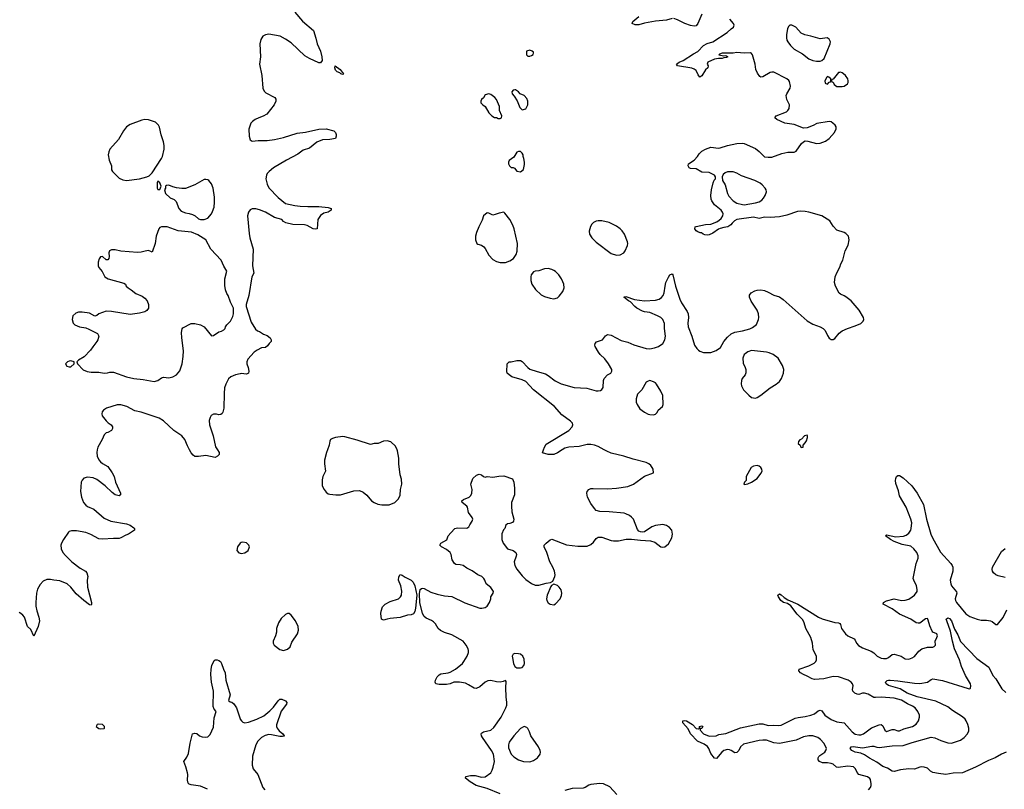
# Model space of a CAD drawing. Header units: inches. Extents: x 1449094 to 1618372, y 389908 to 534307.
# Tile 330 of 494: x 1537616 to 1548262, y 486330 to 494650. Entities that reach past the tile are written whole.
import ezdxf

# ---------------------------------------------------------------- set-up
doc = ezdxf.new("R2010")
doc.units = ezdxf.units.IN
doc.header["$MEASUREMENT"] = 0
for name, color, linetype in [('B5438', 7, 'Continuous'), ('B5439', 7, 'Continuous'), ('B5448', 7, 'Continuous'), ('B5449', 7, 'Continuous')]:
    doc.layers.add(name, color=color, linetype=linetype)

msp = doc.modelspace()

# ---------------------------------------------------------------- linework, layer by layer
at = {"layer": 'B5438', "color": 5}
for points, elevation in [([(1538455, 490000), (1538449, 489970), (1538454, 489930), (1538471, 489891), (1538489, 489870), (1538510, 489852), (1538570, 489820), (1538616, 489750), (1538636, 489710), (1538652, 489650), (1538707, 489530), (1538705, 489515), (1538690, 489504), (1538650, 489512), (1538617, 489537), (1538541, 489610), (1538450, 489681), (1538410, 489699), (1538350, 489706), (1538310, 489694), (1538290, 489672), (1538279, 489650), (1538275, 489550), (1538283, 489490), (1538306, 489430), (1538330, 489400), (1538350, 489387), (1538417, 489357), (1538530, 489261), (1538602, 489230), (1538770, 489201), (1538810, 489187), (1538850, 489158), (1538856, 489150), (1538856, 489130), (1538793, 489087), (1538763, 489077), (1538710, 489047), (1538690, 489042), (1538630, 489043), (1538510, 489033), (1538470, 489039), (1538385, 489085), (1538330, 489105), (1538230, 489125), (1538175, 489125), (1538150, 489117), (1538142, 489110), (1538088, 489032), (1538068, 488992), (1538062, 488970), (1538064, 488930), (1538083, 488890), (1538110, 488857), (1538179, 488790), (1538270, 488720), (1538326, 488690), (1538341, 488670), (1538351, 488630), (1538345, 488590), (1538350, 488514), (1538393, 488350), (1538394, 488330), (1538390, 488322), (1538370, 488323), (1538308, 488370), (1538225, 488445), (1538170, 488517), (1538130, 488550), (1538050, 488585), (1537986, 488590), (1537950, 488598), (1537910, 488598), (1537870, 488581), (1537836, 488544), (1537807, 488493), (1537796, 488450), (1537789, 488350), (1537790, 488310), (1537801, 488261), (1537824, 488190), (1537830, 488150), (1537817, 488090), (1537770, 487986), (1537736, 488056), (1537701, 488090), (1537667, 488190), (1537650, 488213), (1537630, 488229), (1537610, 488242)], 620), ([(1539754, 490000), (1539771, 489970), (1539771, 489949), (1539754, 489930), (1539730, 489918), (1539630, 489939), (1539549, 489929), (1539509, 489929), (1539490, 489942), (1539470, 489969), (1539453, 490000)], 620), ([(1540000, 488992), (1539998, 488990), (1539971, 488950), (1539965, 488910), (1539986, 488886), (1540000, 488882)], 640), ([(1539647, 486330), (1539570, 486364), (1539470, 486378), (1539450, 486384), (1539437, 486397), (1539429, 486429), (1539434, 486490), (1539431, 486510), (1539414, 486574), (1539389, 486630), (1539423, 486677), (1539441, 486719), (1539460, 486830), (1539484, 486930), (1539510, 486937), (1539530, 486933), (1539559, 486910), (1539590, 486898), (1539630, 486894), (1539650, 486899), (1539677, 486923), (1539710, 487003), (1539718, 487102), (1539740, 487170), (1539718, 487198), (1539707, 487227), (1539712, 487392), (1539689, 487490), (1539683, 487570), (1539685, 487630), (1539692, 487670), (1539717, 487723), (1539729, 487731), (1539750, 487731), (1539770, 487724), (1539787, 487710), (1539799, 487690), (1539819, 487630), (1539839, 487590), (1539846, 487510), (1539890, 487350), (1539875, 487290), (1539890, 487277), (1539910, 487273), (1539933, 487253), (1539959, 487210), (1540000, 487091)], 620)]:
    msp.add_lwpolyline(points, dxfattribs=dict(at, elevation=elevation))
at = {"layer": 'B5438', "color": 5, "elevation": 640}
msp.add_lwpolyline([(1538470, 487034), (1538454, 487030), (1538442, 487010), (1538470, 486987), (1538490, 486983), (1538530, 486987), (1538534, 486990), (1538534, 487010), (1538510, 487029)], close=True, dxfattribs=at)
at = {"layer": 'B5439', "color": 5, "elevation": 620}
for points in [[(1538970, 493570), (1538937, 493563), (1538810, 493518), (1538771, 493490), (1538737, 493450), (1538684, 493356), (1538591, 493250), (1538578, 493222), (1538571, 493190), (1538585, 493130), (1538608, 493070), (1538610, 493026), (1538618, 493010), (1538690, 492938), (1538730, 492917), (1538770, 492910), (1538910, 492928), (1538990, 492950), (1539017, 492963), (1539047, 492993), (1539150, 493150), (1539160, 493170), (1539177, 493250), (1539179, 493290), (1539171, 493330), (1539146, 493406), (1539128, 493488), (1539117, 493510), (1539083, 493543), (1539010, 493567)], [(1539630, 492924), (1539610, 492922), (1539510, 492866), (1539410, 492826), (1539370, 492825), (1539310, 492834), (1539270, 492844), (1539230, 492862), (1539203, 492857), (1539192, 492850), (1539191, 492829), (1539182, 492810), (1539192, 492770), (1539244, 492724), (1539285, 492705), (1539306, 492686), (1539335, 492610), (1539361, 492581), (1539410, 492561), (1539450, 492556), (1539485, 492545), (1539512, 492530), (1539550, 492498), (1539570, 492491), (1539610, 492491), (1539650, 492506), (1539689, 492551), (1539702, 492578), (1539717, 492623), (1539723, 492677), (1539721, 492730), (1539707, 492830), (1539690, 492875), (1539662, 492910), (1539650, 492919)], [(1539110, 492906), (1539102, 492890), (1539102, 492830), (1539110, 492814), (1539130, 492814), (1539146, 492850), (1539130, 492886)], [(1539190, 492412), (1539150, 492412), (1539130, 492404), (1539120, 492390), (1539091, 492310), (1539082, 492230), (1539050, 492135), (1539042, 492142), (1539007, 492153), (1538971, 492149), (1538930, 492136), (1538890, 492133), (1538710, 492147), (1538650, 492161), (1538610, 492163), (1538588, 492152), (1538578, 492130), (1538582, 492090), (1538579, 492070), (1538570, 492054), (1538550, 492055), (1538510, 492089), (1538490, 492086), (1538474, 492066), (1538463, 492030), (1538464, 491990), (1538470, 491970), (1538509, 491929), (1538536, 491870), (1538572, 491848), (1538741, 491801), (1538759, 491790), (1538768, 491770), (1538787, 491750), (1538821, 491730), (1538870, 491690), (1538940, 491660), (1538970, 491641), (1538994, 491610), (1539008, 491570), (1539008, 491532), (1538990, 491505), (1538970, 491493), (1538910, 491477), (1538810, 491464), (1538610, 491496), (1538550, 491498), (1538470, 491470), (1538450, 491453), (1538430, 491446), (1538370, 491477), (1538290, 491489), (1538250, 491489), (1538223, 491477), (1538191, 491450), (1538184, 491410), (1538195, 491370), (1538211, 491350), (1538262, 491330), (1538330, 491319), (1538365, 491305), (1538456, 491256), (1538470, 491230), (1538460, 491190), (1538451, 491170), (1538406, 491114), (1538383, 491077), (1538313, 491007), (1538252, 490970), (1538234, 490950), (1538242, 490930), (1538304, 490864), (1538346, 490846), (1538390, 490840), (1538470, 490840), (1538530, 490830), (1538567, 490833), (1538590, 490840), (1538630, 490839), (1538770, 490789), (1538850, 490770), (1538950, 490761), (1539070, 490740), (1539110, 490748), (1539150, 490780), (1539170, 490784), (1539230, 490779), (1539270, 490789), (1539310, 490812), (1539347, 490853), (1539372, 490930), (1539385, 491010), (1539388, 491070), (1539368, 491210), (1539366, 491270), (1539373, 491307), (1539381, 491319), (1539470, 491366), (1539510, 491366), (1539570, 491351), (1539611, 491330), (1539690, 491231), (1539710, 491236), (1539770, 491276), (1539797, 491283), (1539823, 491297), (1539838, 491310), (1539842, 491330), (1539855, 491350), (1539894, 491390), (1539920, 491440), (1539929, 491470), (1539928, 491530), (1539895, 491595), (1539869, 491670), (1539855, 491690), (1539842, 491730), (1539835, 491775), (1539834, 491850), (1539854, 491930), (1539824, 491984), (1539794, 492050), (1539684, 492170), (1539630, 492269), (1539543, 492323), (1539473, 492353), (1539331, 492369), (1539210, 492409)], [(1538170, 490962), (1538150, 490959), (1538132, 490950), (1538112, 490930), (1538126, 490906), (1538150, 490898), (1538170, 490898), (1538206, 490930), (1538206, 490950)]]:
    msp.add_lwpolyline(points, close=True, dxfattribs=at)
for points in [[(1540000, 490822), (1539948, 490812), (1539898, 490790), (1539873, 490767), (1539844, 490710), (1539830, 490670), (1539825, 490610), (1539823, 490450), (1539814, 490406), (1539806, 490394), (1539790, 490382), (1539770, 490379), (1539745, 490385), (1539710, 490384), (1539688, 490372), (1539675, 490350), (1539664, 490316), (1539668, 490270), (1539707, 490150), (1539734, 490034), (1539754, 490000)], [(1539453, 490000), (1539430, 490042), (1539401, 490110), (1539370, 490150), (1539281, 490210), (1539170, 490313), (1539123, 490343), (1538930, 490406), (1538862, 490422), (1538776, 490470), (1538710, 490488), (1538670, 490485), (1538556, 490450), (1538521, 490430), (1538506, 490410), (1538503, 490390), (1538508, 490368), (1538552, 490312), (1538573, 490293), (1538606, 490270), (1538619, 490250), (1538619, 490230), (1538610, 490209), (1538570, 490186), (1538550, 490183), (1538530, 490161), (1538507, 490110), (1538461, 490030), (1538455, 490000)]]:
    msp.add_lwpolyline(points, dxfattribs=at)
at = {"layer": 'B5448', "color": 5}
for points, elevation in [([(1540945, 490000), (1540934, 489970), (1540913, 489890), (1540910, 489850), (1540922, 489770), (1540893, 489710), (1540886, 489674), (1540887, 489610), (1540907, 489570), (1540930, 489541), (1540950, 489526), (1540970, 489521), (1541034, 489514), (1541085, 489515), (1541230, 489555), (1541290, 489561), (1541330, 489543), (1541371, 489510), (1541419, 489450), (1541449, 489429), (1541490, 489414), (1541530, 489406), (1541610, 489406), (1541671, 489429), (1541710, 489471), (1541730, 489510), (1541735, 489570), (1541747, 489630), (1541743, 489683), (1541728, 489730), (1541716, 489850), (1541714, 489910), (1541702, 489990), (1541698, 490000)], 640), ([(1542810, 486282), (1542670, 486338), (1542550, 486370), (1542487, 486410), (1542437, 486450), (1542438, 486470), (1542490, 486480), (1542539, 486479), (1542610, 486462), (1542650, 486465), (1542709, 486510), (1542724, 486536), (1542737, 486570), (1542749, 486631), (1542739, 486710), (1542719, 486750), (1542621, 486890), (1542610, 486910), (1542606, 486930), (1542610, 486938), (1542629, 486951), (1542710, 486971), (1542743, 486997), (1542821, 487110), (1542872, 487210), (1542882, 487238), (1542884, 487270), (1542876, 487330), (1542872, 487428), (1542875, 487495), (1542870, 487506), (1542845, 487495), (1542811, 487489), (1542770, 487492), (1542710, 487507), (1542676, 487504), (1542650, 487489), (1542590, 487437), (1542550, 487421), (1542530, 487423), (1542470, 487461), (1542436, 487476), (1542370, 487487), (1542310, 487488), (1542270, 487472), (1542230, 487463), (1542150, 487462), (1542116, 487470), (1542108, 487489), (1542112, 487510), (1542130, 487546), (1542150, 487569), (1542170, 487578), (1542250, 487590), (1542270, 487597), (1542327, 487630), (1542402, 487690), (1542419, 487710), (1542453, 487770), (1542468, 487810), (1542468, 487830), (1542464, 487850), (1542444, 487890), (1542410, 487930), (1542290, 488001), (1542210, 488024), (1542166, 488046), (1542140, 488070), (1542110, 488119), (1542090, 488141), (1542070, 488156), (1542010, 488180), (1541990, 488197), (1541972, 488232), (1541943, 488350), (1541938, 488442), (1541947, 488490), (1541959, 488501), (1541975, 488505), (1541990, 488501), (1542062, 488462), (1542130, 488440), (1542210, 488423), (1542290, 488414), (1542430, 488345), (1542590, 488290), (1542612, 488288), (1542650, 488297), (1542670, 488311), (1542696, 488350), (1542711, 488389), (1542711, 488410), (1542736, 488450), (1542740, 488470), (1542710, 488510), (1542659, 488550), (1542647, 488590), (1542635, 488610), (1542611, 488631), (1542570, 488647), (1542510, 488692), (1542450, 488722), (1542410, 488749), (1542378, 488758), (1542330, 488762), (1542316, 488770), (1542293, 488810), (1542282, 488870), (1542270, 488890), (1542230, 488921), (1542175, 488950), (1542158, 488970), (1542168, 488990), (1542233, 489027), (1542249, 489070), (1542276, 489104), (1542322, 489150), (1542350, 489157), (1542450, 489152), (1542474, 489166), (1542482, 489190), (1542510, 489230), (1542515, 489250), (1542510, 489270), (1542470, 489324), (1542459, 489379), (1542450, 489392), (1542401, 489430), (1542395, 489450), (1542416, 489464), (1542475, 489490), (1542495, 489505), (1542505, 489530), (1542509, 489570), (1542494, 489630), (1542514, 489690), (1542555, 489725), (1542583, 489737), (1542610, 489731), (1542630, 489712), (1542650, 489705), (1542669, 489711), (1542730, 489706), (1542797, 489717), (1542850, 489718), (1542945, 489685), (1542958, 489650), (1542965, 489585), (1542966, 489514), (1542933, 489430), (1542933, 489390), (1542938, 489330), (1542959, 489250), (1542956, 489230), (1542944, 489216), (1542917, 489203), (1542890, 489199), (1542874, 489186), (1542861, 489150), (1542846, 489134), (1542829, 489091), (1542829, 489030), (1542842, 488990), (1542889, 488929), (1542952, 488912), (1542979, 488890), (1542986, 488870), (1542985, 488850), (1542963, 488790), (1542969, 488750), (1542990, 488710), (1543050, 488637), (1543090, 488597), (1543150, 488554), (1543190, 488538), (1543230, 488538), (1543310, 488559), (1543356, 488564), (1543379, 488581), (1543401, 488630), (1543405, 488650), (1543399, 488690), (1543382, 488730), (1543347, 488790), (1543314, 488890), (1543286, 488950), (1543288, 488970), (1543308, 488992), (1543350, 489026), (1543370, 489033), (1543530, 488972), (1543650, 488958), (1543710, 488957), (1543750, 488960), (1543790, 488976), (1543819, 489001), (1543850, 489042), (1543870, 489055), (1543910, 489055), (1544010, 489020), (1544038, 489018), (1544090, 489018), (1544175, 489035), (1544230, 489036), (1544330, 489022), (1544438, 489018), (1544482, 489002), (1544550, 488951), (1544570, 488948), (1544590, 488953), (1544630, 488983), (1544667, 489050), (1544673, 489087), (1544666, 489130), (1544642, 489162), (1544610, 489183), (1544570, 489191), (1544490, 489183), (1544450, 489167), (1544370, 489113), (1544350, 489109), (1544330, 489114), (1544310, 489122), (1544297, 489137), (1544252, 489250), (1544232, 489272), (1544209, 489290), (1544170, 489309), (1544150, 489314), (1543990, 489329), (1543890, 489333), (1543850, 489344), (1543830, 489364), (1543790, 489421), (1543755, 489490), (1543748, 489530), (1543752, 489550), (1543768, 489572), (1543790, 489581), (1543817, 489583), (1543970, 489580), (1544070, 489585), (1544190, 489604), (1544252, 489630), (1544370, 489717), (1544468, 489750), (1544465, 489790), (1544455, 489810), (1544441, 489830), (1544418, 489850), (1544390, 489864), (1544250, 489898), (1544149, 489931), (1544010, 489965), (1543964, 489984), (1543935, 490000)], 620), ([(1543483, 490000), (1543430, 489966), (1543390, 489949), (1543329, 489949), (1543268, 489968), (1543279, 490000)], 620), ([(1546794, 486326), (1546816, 486350), (1546823, 486370), (1546824, 486390), (1546816, 486436), (1546807, 486447), (1546784, 486464), (1546690, 486490), (1546671, 486511), (1546653, 486553), (1546630, 486572), (1546570, 486581), (1546466, 486566), (1546449, 486569), (1546410, 486601), (1546390, 486610), (1546350, 486616), (1546295, 486615), (1546262, 486630), (1546251, 486650), (1546251, 486670), (1546257, 486683), (1546266, 486694), (1546321, 486730), (1546334, 486750), (1546338, 486770), (1546330, 486798), (1546310, 486828), (1546273, 486870), (1546246, 486890), (1546190, 486909), (1546148, 486908), (1546090, 486897), (1546010, 486861), (1545830, 486825), (1545770, 486831), (1545690, 486861), (1545650, 486863), (1545610, 486858), (1545443, 486817), (1545409, 486791), (1545390, 486749), (1545381, 486739), (1545370, 486729), (1545350, 486724), (1545310, 486750), (1545290, 486757), (1545270, 486759), (1545231, 486750), (1545207, 486733), (1545150, 486664), (1545130, 486665), (1545090, 486716), (1545068, 486770), (1545053, 486793), (1545018, 486818), (1544946, 486850), (1544870, 486930), (1544845, 486985), (1544787, 487050), (1544787, 487070), (1544806, 487074), (1544825, 487070), (1544892, 487032), (1544930, 486987), (1544956, 486984), (1544966, 486990), (1544966, 487010), (1544990, 487018), (1545002, 487010), (1544990, 486988), (1544974, 486986), (1544972, 486970), (1545011, 486930), (1545070, 486903), (1545146, 486910), (1545177, 486923), (1545250, 486935), (1545410, 486995), (1545610, 487039), (1545650, 487037), (1545710, 487020), (1545770, 487025), (1545821, 487021), (1545850, 487025), (1546001, 487099), (1546032, 487108), (1546110, 487118), (1546170, 487131), (1546210, 487147), (1546250, 487179), (1546270, 487185), (1546290, 487177), (1546320, 487130), (1546390, 487085), (1546450, 487060), (1546530, 487047), (1546616, 486950), (1546650, 486928), (1546690, 486919), (1546710, 486920), (1546738, 486930), (1546826, 486994), (1546910, 487028), (1546930, 487030), (1546950, 487018), (1546970, 486968), (1546990, 486954), (1547050, 486978), (1547070, 486976), (1547110, 486962), (1547130, 486964), (1547176, 486984), (1547270, 487008), (1547310, 487035), (1547333, 487070), (1547344, 487110), (1547345, 487130), (1547328, 487170), (1547298, 487210), (1547270, 487230), (1547214, 487254), (1547150, 487292), (1547070, 487317), (1546930, 487327), (1546870, 487321), (1546850, 487324), (1546790, 487358), (1546750, 487371), (1546730, 487370), (1546690, 487355), (1546670, 487359), (1546646, 487370), (1546624, 487390), (1546622, 487410), (1546626, 487450), (1546622, 487470), (1546606, 487490), (1546575, 487510), (1546470, 487547), (1546410, 487549), (1546310, 487526), (1546210, 487517), (1546184, 487524), (1546130, 487554), (1546090, 487570), (1546058, 487590), (1546039, 487610), (1546045, 487630), (1546150, 487664), (1546207, 487693), (1546223, 487710), (1546232, 487728), (1546231, 487770), (1546197, 487837), (1546188, 487910), (1546171, 487970), (1546115, 488070), (1546097, 488130), (1546082, 488162), (1546022, 488222), (1545953, 488313), (1545917, 488337), (1545873, 488350), (1545845, 488370), (1545819, 488410), (1545814, 488430), (1545830, 488443), (1545850, 488433), (1545883, 488403), (1545920, 488380), (1546030, 488331), (1546253, 488190), (1546293, 488173), (1546430, 488134), (1546470, 488130), (1546484, 488124), (1546492, 488112), (1546502, 488070), (1546546, 488010), (1546570, 487990), (1546638, 487958), (1546650, 487943), (1546664, 487910), (1546686, 487886), (1546730, 487860), (1546824, 487824), (1546850, 487806), (1546888, 487768), (1546930, 487747), (1546957, 487743), (1546990, 487746), (1547010, 487754), (1547050, 487787), (1547070, 487791), (1547145, 487770), (1547190, 487742), (1547230, 487737), (1547267, 487750), (1547290, 487767), (1547337, 487823), (1547370, 487849), (1547430, 487865), (1547490, 487868), (1547505, 487875), (1547517, 487890), (1547514, 487930), (1547534, 487970), (1547540, 487990), (1547531, 488011), (1547490, 488030), (1547481, 488041), (1547457, 488097), (1547440, 488160), (1547430, 488175), (1547410, 488174), (1547350, 488127), (1547330, 488125), (1547310, 488130), (1547250, 488170), (1547130, 488224), (1547050, 488281), (1546953, 488330), (1546957, 488350), (1546990, 488368), (1547070, 488389), (1547150, 488372), (1547190, 488375), (1547230, 488387), (1547267, 488410), (1547290, 488430), (1547318, 488470), (1547321, 488490), (1547312, 488528), (1547282, 488590), (1547278, 488610), (1547310, 488770), (1547329, 488830), (1547330, 488853), (1547317, 488890), (1547285, 488930), (1547250, 488957), (1547158, 488978), (1547072, 489010), (1547030, 489030), (1546976, 489070), (1546990, 489082), (1547090, 489059), (1547173, 489067), (1547201, 489079), (1547230, 489100), (1547250, 489130), (1547256, 489150), (1547261, 489210), (1547253, 489250), (1547200, 489380), (1547130, 489501), (1547117, 489557), (1547090, 489636), (1547087, 489670), (1547090, 489690), (1547098, 489710), (1547110, 489723), (1547130, 489724), (1547170, 489698), (1547261, 489610), (1547318, 489530), (1547389, 489410), (1547422, 489250), (1547468, 489090), (1547485, 489050), (1547573, 488893), (1547684, 488770), (1547699, 488750), (1547707, 488730), (1547704, 488690), (1547677, 488590), (1547684, 488550), (1547692, 488530), (1547745, 488465), (1547749, 488450), (1547730, 488390), (1547735, 488370), (1547746, 488350), (1547846, 488226), (1547890, 488200), (1547970, 488168), (1548010, 488159), (1548070, 488158), (1548112, 488152), (1548130, 488144), (1548170, 488111), (1548190, 488111), (1548250, 488186), (1548290, 488270)], 580), ([(1540000, 488882), (1540010, 488878), (1540050, 488887), (1540088, 488910), (1540102, 488950), (1540095, 488970), (1540070, 488995), (1540030, 489002), (1540010, 488999), (1540000, 488992)], 640), ([(1548270, 488620), (1548197, 488637), (1548169, 488649), (1548145, 488670), (1548133, 488690), (1548130, 488706), (1548133, 488730), (1548230, 488901), (1548270, 488933)], 580), ([(1548281, 486730), (1548233, 486710), (1548164, 486670), (1548090, 486642), (1547952, 486568), (1547810, 486508), (1547710, 486506), (1547630, 486492), (1547550, 486500), (1547490, 486511), (1547465, 486525), (1547430, 486558), (1547395, 486570), (1547370, 486573), (1547350, 486571), (1547291, 486549), (1547230, 486553), (1547138, 486542), (1547070, 486524), (1547050, 486525), (1546998, 486558), (1546950, 486576), (1546883, 486623), (1546806, 486666), (1546750, 486704), (1546710, 486720), (1546650, 486731), (1546613, 486750), (1546595, 486770), (1546605, 486790), (1546626, 486794), (1546730, 486779), (1546830, 486798), (1546850, 486797), (1546884, 486784), (1546910, 486782), (1547050, 486801), (1547170, 486804), (1547265, 486835), (1547470, 486893), (1547510, 486885), (1547576, 486856), (1547650, 486832), (1547690, 486828), (1547790, 486862), (1547828, 486890), (1547864, 486930), (1547878, 486962), (1547879, 486990), (1547868, 487032), (1547851, 487070), (1547837, 487090), (1547810, 487115), (1547701, 487181), (1547650, 487221), (1547523, 487283), (1547320, 487330), (1547210, 487369), (1547135, 487415), (1547010, 487452), (1546983, 487470), (1546977, 487490), (1546995, 487505), (1547010, 487511), (1547029, 487511), (1547110, 487504), (1547290, 487477), (1547350, 487475), (1547433, 487487), (1547470, 487516), (1547490, 487523), (1547594, 487506), (1547870, 487419), (1547890, 487418), (1547897, 487423), (1547899, 487450), (1547895, 487470), (1547842, 487562), (1547799, 487659), (1547776, 487730), (1547722, 487850), (1547701, 487930), (1547681, 488041), (1547639, 488150), (1547635, 488170), (1547650, 488185), (1547670, 488178), (1547690, 488150), (1547723, 488063), (1547759, 487999), (1547790, 487928), (1547964, 487744), (1548095, 487650), (1548139, 487559), (1548170, 487524), (1548237, 487417), (1548278, 487378)], 560), ([(1540000, 487091), (1540000, 487090), (1540013, 487070), (1540030, 487056), (1540050, 487050), (1540090, 487055), (1540181, 487090), (1540255, 487125), (1540321, 487179), (1540361, 487219), (1540410, 487287), (1540430, 487303), (1540450, 487305), (1540490, 487285), (1540505, 487270), (1540501, 487250), (1540444, 487176), (1540394, 487026), (1540394, 487010), (1540400, 486990), (1540423, 486963), (1540461, 486930), (1540476, 486910), (1540474, 486906), (1540459, 486901), (1540430, 486901), (1540340, 486920), (1540310, 486921), (1540270, 486911), (1540230, 486891), (1540190, 486850), (1540168, 486812), (1540132, 486690), (1540130, 486590), (1540142, 486550), (1540189, 486489), (1540246, 486350), (1540265, 486325)], 620), ([(1544074, 486274), (1543996, 486356), (1543928, 486388), (1543890, 486393), (1543790, 486382), (1543770, 486376), (1543730, 486350), (1543710, 486344), (1543590, 486338), (1543510, 486318)], 620)]:
    msp.add_lwpolyline(points, dxfattribs=dict(at, elevation=elevation))
for points, elevation in [([(1545590, 489829), (1545550, 489822), (1545525, 489810), (1545472, 489710), (1545471, 489669), (1545452, 489650), (1545445, 489630), (1545450, 489625), (1545470, 489627), (1545490, 489631), (1545529, 489650), (1545589, 489690), (1545630, 489745), (1545643, 489770), (1545639, 489790), (1545629, 489810), (1545610, 489824)], 620), ([(1541550, 488159), (1541529, 488169), (1541519, 488230), (1541523, 488257), (1541539, 488301), (1541568, 488330), (1541620, 488360), (1541710, 488390), (1541733, 488410), (1541743, 488430), (1541749, 488471), (1541738, 488530), (1541713, 488590), (1541714, 488626), (1541730, 488652), (1541750, 488646), (1541784, 488624), (1541850, 488590), (1541870, 488570), (1541889, 488530), (1541909, 488430), (1541894, 488290), (1541887, 488253), (1541873, 488227), (1541850, 488218), (1541809, 488211), (1541730, 488188), (1541623, 488177), (1541590, 488169)], 620), ([(1543390, 488549), (1543365, 488535), (1543359, 488521), (1543320, 488430), (1543313, 488390), (1543315, 488370), (1543330, 488347), (1543350, 488331), (1543390, 488323), (1543410, 488336), (1543458, 488390), (1543475, 488425), (1543479, 488450), (1543470, 488488), (1543450, 488514), (1543430, 488534)], 620), ([(1540510, 488232), (1540490, 488221), (1540443, 488177), (1540413, 488130), (1540393, 488070), (1540391, 488029), (1540382, 487990), (1540355, 487930), (1540356, 487910), (1540367, 487887), (1540430, 487841), (1540470, 487831), (1540510, 487846), (1540541, 487870), (1540560, 487920), (1540621, 488010), (1540629, 488050), (1540626, 488090), (1540598, 488150), (1540550, 488213), (1540530, 488229)], 640), ([(1542970, 487797), (1542951, 487790), (1542942, 487770), (1542943, 487750), (1542955, 487690), (1542970, 487656), (1542990, 487644), (1543003, 487643), (1543030, 487642), (1543050, 487648), (1543067, 487670), (1543073, 487690), (1543070, 487738), (1543057, 487770), (1543030, 487790), (1543010, 487795)], 620), ([(1543070, 487009), (1543030, 486989), (1542957, 486910), (1542910, 486838), (1542901, 486810), (1542900, 486780), (1542931, 486710), (1542960, 486680), (1543011, 486650), (1543065, 486630), (1543130, 486627), (1543170, 486640), (1543215, 486670), (1543242, 486710), (1543247, 486730), (1543245, 486750), (1543227, 486790), (1543141, 486910), (1543129, 486950), (1543110, 486988), (1543098, 486998)], 620)]:
    msp.add_lwpolyline(points, close=True, dxfattribs=dict(at, elevation=elevation))
at = {"layer": 'B5449', "color": 5}
for points, elevation in [([(1540590, 494730), (1540673, 494633), (1540793, 494533), (1540819, 494450), (1540831, 494390), (1540870, 494310), (1540884, 494250), (1540886, 494210), (1540870, 494183), (1540850, 494184), (1540749, 494229), (1540700, 494260), (1540550, 494399), (1540490, 494440), (1540432, 494470), (1540310, 494493), (1540273, 494487), (1540246, 494470), (1540223, 494437), (1540213, 494390), (1540220, 494250), (1540210, 494170), (1540235, 494045), (1540246, 493910), (1540258, 493878), (1540279, 493859), (1540376, 493810), (1540387, 493790), (1540387, 493770), (1540368, 493730), (1540288, 493630), (1540250, 493606), (1540201, 493590), (1540163, 493570), (1540134, 493550), (1540116, 493530), (1540093, 493467), (1540096, 493390), (1540107, 493350), (1540130, 493336), (1540195, 493345), (1540290, 493343), (1540370, 493355), (1540470, 493378), (1540617, 493423), (1540705, 493435), (1540850, 493465), (1540930, 493469), (1541012, 493450), (1541030, 493430), (1541036, 493410), (1541038, 493390), (1541030, 493367), (1540970, 493355), (1540890, 493352), (1540830, 493327), (1540750, 493261), (1540682, 493238), (1540625, 493195), (1540500, 493130), (1540360, 493050), (1540313, 493010), (1540293, 492987), (1540285, 492970), (1540278, 492930), (1540290, 492871), (1540310, 492834), (1540410, 492728), (1540490, 492664), (1540590, 492640), (1540647, 492633), (1540730, 492629), (1540850, 492630), (1540950, 492621), (1540982, 492610), (1540985, 492590), (1540951, 492570), (1540903, 492557), (1540867, 492533), (1540839, 492490), (1540831, 492390), (1540810, 492384), (1540790, 492389), (1540725, 492425), (1540694, 492434), (1540570, 492436), (1540494, 492454), (1540469, 492469), (1540450, 492491), (1540370, 492513), (1540273, 492570), (1540210, 492595), (1540170, 492604), (1540130, 492604), (1540107, 492593), (1540089, 492570), (1540080, 492530), (1540098, 492338), (1540106, 492290), (1540139, 492170), (1540133, 491990), (1540146, 491910), (1540125, 491870), (1540093, 491667), (1540065, 491570), (1540065, 491550), (1540120, 491380), (1540166, 491306), (1540186, 491286), (1540210, 491278), (1540252, 491250), (1540290, 491235), (1540325, 491210), (1540334, 491190), (1540334, 491170), (1540312, 491148), (1540297, 491123), (1540275, 491105), (1540230, 491102), (1540183, 491077), (1540150, 491054), (1540081, 490979), (1540071, 490950), (1540071, 490930), (1540087, 490890), (1540093, 490850), (1540090, 490829), (1540070, 490819), (1540010, 490824), (1540000, 490822)], 620), ([(1543279, 490000), (1543289, 490030), (1543310, 490063), (1543552, 490210), (1543590, 490250), (1543596, 490270), (1543592, 490290), (1543572, 490310), (1543478, 490378), (1543399, 490470), (1543172, 490650), (1543090, 490739), (1543050, 490758), (1542938, 490790), (1542908, 490810), (1542888, 490830), (1542883, 490843), (1542886, 490930), (1542910, 490951), (1542930, 490951), (1542990, 490966), (1543030, 490966), (1543050, 490955), (1543109, 490889), (1543132, 490872), (1543210, 490845), (1543300, 490820), (1543330, 490803), (1543405, 490745), (1543470, 490712), (1543610, 490672), (1543747, 490667), (1543850, 490637), (1543870, 490636), (1543897, 490643), (1543910, 490651), (1543926, 490674), (1543929, 490751), (1543935, 490770), (1543970, 490811), (1544008, 490830), (1544018, 490850), (1544018, 490870), (1543984, 490930), (1543944, 490984), (1543894, 491030), (1543875, 491055), (1543838, 491118), (1543834, 491130), (1543838, 491150), (1543854, 491166), (1543918, 491190), (1543949, 491231), (1543970, 491245), (1544010, 491238), (1544121, 491181), (1544190, 491164), (1544255, 491135), (1544390, 491095), (1544430, 491093), (1544479, 491101), (1544523, 491117), (1544570, 491150), (1544592, 491188), (1544599, 491230), (1544588, 491310), (1544587, 491367), (1544570, 491410), (1544550, 491430), (1544512, 491450), (1544430, 491485), (1544370, 491493), (1544350, 491500), (1544290, 491532), (1544266, 491550), (1544219, 491599), (1544198, 491610), (1544149, 491651), (1544170, 491658), (1544265, 491625), (1544370, 491610), (1544490, 491619), (1544530, 491630), (1544554, 491646), (1544572, 491668), (1544584, 491696), (1544594, 491770), (1544604, 491810), (1544630, 491867), (1544647, 491893), (1544670, 491904), (1544678, 491890), (1544706, 491770), (1544752, 491630), (1544772, 491590), (1544834, 491494), (1544844, 491470), (1544849, 491430), (1544841, 491370), (1544845, 491330), (1544883, 491230), (1544913, 491130), (1544936, 491096), (1544956, 491076), (1544970, 491065), (1545010, 491051), (1545090, 491051), (1545148, 491072), (1545193, 491107), (1545229, 491170), (1545270, 491217), (1545310, 491254), (1545350, 491273), (1545430, 491285), (1545512, 491308), (1545538, 491322), (1545584, 491356), (1545604, 491410), (1545608, 491430), (1545604, 491470), (1545591, 491510), (1545526, 491606), (1545507, 491650), (1545508, 491672), (1545524, 491696), (1545563, 491717), (1545590, 491726), (1545628, 491728), (1545670, 491721), (1545710, 491705), (1545770, 491671), (1545830, 491654), (1545870, 491626), (1546130, 491395), (1546190, 491360), (1546270, 491330), (1546303, 491310), (1546324, 491290), (1546350, 491236), (1546370, 491207), (1546390, 491191), (1546410, 491191), (1546430, 491204), (1546478, 491262), (1546510, 491286), (1546567, 491313), (1546650, 491339), (1546710, 491366), (1546735, 491390), (1546742, 491410), (1546739, 491430), (1546692, 491510), (1546605, 491610), (1546550, 491654), (1546530, 491666), (1546490, 491681), (1546475, 491695), (1546437, 491770), (1546425, 491810), (1546433, 491870), (1546450, 491912), (1546485, 491975), (1546494, 492010), (1546517, 492050), (1546541, 492150), (1546573, 492213), (1546586, 492270), (1546577, 492310), (1546550, 492337), (1546529, 492350), (1546450, 492373), (1546410, 492417), (1546374, 492474), (1546290, 492528), (1546150, 492570), (1546110, 492577), (1546061, 492579), (1546025, 492575), (1545910, 492536), (1545830, 492520), (1545730, 492513), (1545670, 492516), (1545610, 492501), (1545550, 492514), (1545371, 492489), (1545346, 492474), (1545318, 492450), (1545306, 492434), (1545272, 492410), (1545230, 492404), (1545188, 492392), (1545170, 492384), (1545110, 492342), (1545070, 492324), (1545050, 492321), (1545023, 492323), (1545006, 492330), (1544987, 492347), (1544973, 492347), (1544950, 492355), (1544929, 492369), (1544915, 492390), (1544918, 492410), (1544930, 492416), (1545030, 492436), (1545090, 492439), (1545154, 492466), (1545179, 492481), (1545200, 492500), (1545218, 492530), (1545222, 492550), (1545216, 492570), (1545200, 492590), (1545130, 492650), (1545101, 492690), (1545094, 492710), (1545088, 492750), (1545096, 492810), (1545114, 492886), (1545125, 492915), (1545138, 492930), (1545138, 492950), (1545128, 492968), (1545070, 492999), (1544990, 493002), (1544930, 493037), (1544870, 493041), (1544855, 493050), (1544842, 493070), (1544848, 493090), (1544909, 493131), (1544944, 493170), (1544962, 493198), (1544993, 493227), (1545030, 493251), (1545089, 493271), (1545170, 493262), (1545190, 493264), (1545270, 493290), (1545370, 493313), (1545430, 493314), (1545451, 493311), (1545570, 493256), (1545610, 493226), (1545670, 493167), (1545710, 493162), (1545750, 493165), (1545855, 493205), (1545921, 493219), (1545990, 493219), (1546010, 493228), (1546070, 493311), (1546090, 493331), (1546110, 493339), (1546138, 493338), (1546230, 493311), (1546270, 493316), (1546330, 493338), (1546370, 493365), (1546425, 493430), (1546445, 493470), (1546445, 493490), (1546433, 493510), (1546409, 493530), (1546390, 493544), (1546370, 493550), (1546234, 493526), (1546195, 493505), (1546130, 493481), (1546090, 493479), (1545990, 493516), (1545888, 493530), (1545802, 493570), (1545782, 493590), (1545795, 493610), (1545906, 493654), (1545922, 493670), (1545934, 493690), (1545938, 493730), (1545910, 493786), (1545905, 493830), (1545909, 493850), (1545946, 493910), (1545949, 493930), (1545940, 493980), (1545933, 493993), (1545909, 494009), (1545770, 494081), (1545750, 494084), (1545730, 494079), (1545650, 494033), (1545630, 494029), (1545617, 494037), (1545593, 494070), (1545576, 494110), (1545569, 494170), (1545538, 494270), (1545530, 494284), (1545518, 494290), (1545450, 494289), (1545370, 494296), (1545330, 494288), (1545213, 494287), (1545184, 494276), (1545174, 494270), (1545230, 494258), (1545250, 494262), (1545274, 494250), (1545260, 494240), (1545230, 494238), (1545210, 494229), (1545170, 494229), (1545130, 494223), (1545057, 494190), (1545048, 494170), (1545061, 494150), (1545058, 494130), (1545030, 494109), (1544990, 494042), (1544970, 494029), (1544952, 494052), (1544930, 494099), (1544910, 494116), (1544885, 494125), (1544729, 494150), (1544717, 494170), (1544745, 494190), (1544791, 494209), (1544901, 494279), (1544950, 494306), (1545009, 494371), (1545049, 494391), (1545110, 494412), (1545265, 494510), (1545308, 494552), (1545335, 494570), (1545341, 494590), (1545334, 494610), (1545296, 494656)], 620), ([(1544670, 494661), (1544610, 494645), (1544490, 494633), (1544370, 494612), (1544310, 494594), (1544270, 494595), (1544238, 494610), (1544244, 494630), (1544310, 494684)], 620), ([(1544991, 494710), (1544950, 494609), (1544930, 494584), (1544910, 494579), (1544870, 494586), (1544809, 494610), (1544729, 494649), (1544690, 494661)], 620), ([(1541698, 490000), (1541680, 490040), (1541630, 490085), (1541590, 490099), (1541550, 490094), (1541491, 490069), (1541450, 490069), (1541410, 490059), (1541266, 490106), (1541130, 490141), (1541110, 490143), (1541030, 490132), (1540998, 490122), (1540978, 490110), (1540968, 490092), (1540962, 490050), (1540945, 490000)], 640), ([(1543935, 490000), (1543870, 490036), (1543830, 490051), (1543790, 490058), (1543750, 490056), (1543665, 490035), (1543553, 490027), (1543510, 490018), (1543483, 490000)], 620)]:
    msp.add_lwpolyline(points, dxfattribs=dict(at, elevation=elevation))
for points, elevation in [([(1545966, 494590), (1545942, 494590), (1545930, 494578), (1545916, 494550), (1545907, 494490), (1545907, 494453), (1545911, 494430), (1545921, 494410), (1545950, 494371), (1545991, 494330), (1546079, 494279), (1546147, 494227), (1546190, 494210), (1546230, 494202), (1546270, 494200), (1546290, 494208), (1546313, 494230), (1546379, 494390), (1546381, 494410), (1546370, 494439), (1546347, 494453), (1546270, 494443), (1546170, 494473), (1546106, 494486), (1546066, 494506), (1546008, 494570)], 620), ([(1543130, 494322), (1543094, 494310), (1543094, 494270), (1543110, 494254), (1543130, 494254), (1543150, 494262), (1543168, 494272), (1543173, 494287), (1543170, 494298), (1543158, 494310)], 640), ([(1541110, 494058), (1541090, 494065), (1541077, 494077), (1541050, 494087), (1541030, 494103), (1541024, 494130), (1541028, 494152), (1541081, 494110), (1541102, 494082), (1541110, 494078), (1541116, 494064)], 620), ([(1546350, 494035), (1546342, 494030), (1546322, 493990), (1546325, 493965), (1546350, 493954), (1546370, 493974), (1546382, 493978), (1546386, 493990), (1546386, 494010), (1546366, 494030)], 620), ([(1546490, 494082), (1546480, 494080), (1546470, 494078), (1546410, 494006), (1546398, 494002), (1546394, 493990), (1546398, 493978), (1546410, 493974), (1546422, 493950), (1546450, 493926), (1546510, 493927), (1546530, 493931), (1546565, 493955), (1546574, 493970), (1546574, 493990), (1546569, 494010), (1546545, 494045), (1546525, 494065), (1546510, 494075)], 620), ([(1542970, 493893), (1542950, 493889), (1542936, 493870), (1542941, 493850), (1542963, 493823), (1542994, 493774), (1543022, 493702), (1543050, 493674), (1543090, 493685), (1543109, 493731), (1543109, 493769), (1543098, 493798), (1543069, 493830), (1543029, 493849), (1543010, 493869), (1542978, 493890)], 640), ([(1542690, 493848), (1542650, 493838), (1542630, 493806), (1542610, 493786), (1542602, 493770), (1542602, 493750), (1542622, 493730), (1542650, 493712), (1542690, 493642), (1542722, 493610), (1542750, 493592), (1542770, 493592), (1542790, 493582), (1542810, 493582), (1542826, 493590), (1542828, 493610), (1542804, 493670), (1542804, 493710), (1542770, 493788), (1542755, 493810), (1542710, 493842)], 640), ([(1543030, 493226), (1543010, 493226), (1542990, 493218), (1542957, 493163), (1542910, 493128), (1542901, 493110), (1542901, 493090), (1542911, 493070), (1542930, 493051), (1542951, 493051), (1542965, 493045), (1542991, 493011), (1543030, 493006), (1543062, 493030), (1543075, 493085), (1543075, 493110), (1543068, 493150), (1543058, 493170), (1543058, 493190), (1543050, 493206)], 640), ([(1545270, 493006), (1545245, 492995), (1545223, 492977), (1545211, 492950), (1545216, 492910), (1545244, 492864), (1545270, 492770), (1545283, 492743), (1545330, 492693), (1545370, 492666), (1545430, 492652), (1545450, 492650), (1545570, 492669), (1545610, 492682), (1545640, 492700), (1545660, 492720), (1545677, 492750), (1545689, 492790), (1545687, 492810), (1545676, 492830), (1545643, 492863), (1545621, 492881), (1545564, 492910), (1545422, 492962), (1545370, 492992), (1545330, 493005)], 620), ([(1542850, 492568), (1542800, 492560), (1542757, 492543), (1542730, 492538), (1542690, 492558), (1542670, 492562), (1542631, 492529), (1542617, 492483), (1542579, 492410), (1542556, 492350), (1542546, 492310), (1542545, 492270), (1542558, 492230), (1542570, 492223), (1542610, 492213), (1542635, 492195), (1542650, 492178), (1542690, 492105), (1542730, 492057), (1542770, 492036), (1542810, 492025), (1542870, 492025), (1542917, 492043), (1542955, 492070), (1542984, 492110), (1542994, 492146), (1542999, 492230), (1542963, 492390), (1542949, 492430), (1542914, 492490), (1542860, 492560)], 640), ([(1543870, 492477), (1543848, 492472), (1543821, 492459), (1543802, 492438), (1543787, 492413), (1543775, 492365), (1543777, 492330), (1543802, 492290), (1543850, 492245), (1544010, 492124), (1544070, 492103), (1544110, 492107), (1544149, 492130), (1544164, 492150), (1544189, 492210), (1544193, 492230), (1544189, 492250), (1544157, 492330), (1544130, 492369), (1544109, 492390), (1544070, 492418), (1543990, 492458), (1543910, 492476)], 640), ([(1543330, 491960), (1543290, 491957), (1543230, 491936), (1543190, 491933), (1543170, 491924), (1543147, 491890), (1543142, 491870), (1543142, 491830), (1543154, 491790), (1543194, 491734), (1543255, 491675), (1543290, 491656), (1543350, 491638), (1543390, 491633), (1543430, 491643), (1543450, 491661), (1543489, 491710), (1543502, 491750), (1543498, 491790), (1543490, 491815), (1543475, 491850), (1543447, 491890), (1543410, 491926), (1543390, 491939), (1543370, 491949)], 640), ([(1545530, 491073), (1545490, 491060), (1545461, 491039), (1545450, 491030), (1545434, 490990), (1545437, 490937), (1545461, 490890), (1545467, 490867), (1545467, 490833), (1545459, 490810), (1545427, 490770), (1545419, 490750), (1545415, 490715), (1545421, 490690), (1545443, 490650), (1545498, 490590), (1545530, 490566), (1545570, 490559), (1545590, 490567), (1545630, 490591), (1545730, 490671), (1545797, 490710), (1545830, 490739), (1545853, 490770), (1545873, 490830), (1545878, 490870), (1545864, 490910), (1545817, 490990), (1545761, 491030), (1545719, 491050), (1545690, 491057)], 620), ([(1544430, 490749), (1544410, 490744), (1544390, 490730), (1544343, 490650), (1544297, 490603), (1544280, 490550), (1544283, 490517), (1544291, 490490), (1544322, 490442), (1544370, 490406), (1544410, 490386), (1544430, 490381), (1544470, 490379), (1544490, 490386), (1544510, 490405), (1544521, 490430), (1544566, 490470), (1544570, 490479), (1544574, 490490), (1544570, 490588), (1544550, 490633), (1544502, 490710), (1544490, 490724), (1544470, 490736)], 620), ([(1546130, 490158), (1546102, 490150), (1546070, 490115), (1546050, 490108), (1546038, 490090), (1546032, 490070), (1546054, 490050), (1546062, 490030), (1546070, 490025), (1546086, 490030), (1546086, 490050), (1546110, 490074), (1546123, 490097), (1546134, 490134), (1546135, 490150)], 620)]:
    msp.add_lwpolyline(points, close=True, dxfattribs=dict(at, elevation=elevation))

doc.saveas('drawing.dxf')
